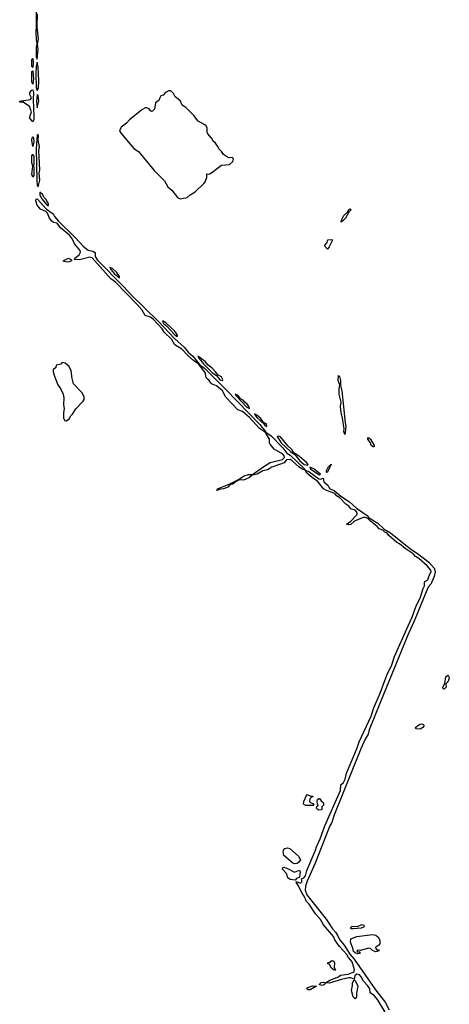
# Model space of a CAD drawing. Extents: x 2386423 to 2568864, y 578392 to 761999.
# Tile 401 of 454: x 2479183 to 2484143, y 718567 to 729926. Entities that reach past the tile are written whole.
import ezdxf

# ---------------------------------------------------------------- set-up
doc = ezdxf.new("R2010")
doc.units = 0

msp = doc.modelspace()

# ---------------------------------------------------------------- linework, layer by layer
at = {"layer": '0CON05XD'}
for points in [[(2479375, 730065), (2479375, 729845), (2479369, 729785), (2479373, 729695), (2479382, 729655), (2479375, 729605), (2479375, 729495), (2479385, 729472)], [(2479385, 729472), (2479397, 729587), (2479390, 729645), (2479401, 729705), (2479385, 729845), (2479390, 729995)], [(2479335, 729376), (2479325, 729386), (2479322, 729425), (2479325, 729462), (2479335, 729478), (2479339, 729425), (2479335, 729376)], [(2479385, 729110), (2479400, 729135), (2479406, 729225), (2479395, 729380), (2479385, 729438), (2479375, 729392), (2479371, 729305), (2479374, 729145), (2479385, 729110)], [(2479335, 729183), (2479325, 729207), (2479322, 729245), (2479325, 729328), (2479335, 729337), (2479342, 729245), (2479335, 729183)], [(2479335, 728749), (2479297, 728795), (2479319, 728865), (2479295, 728925), (2479225, 728974), (2479190, 728975), (2479183, 728985), (2479205, 728992), (2479310, 729005), (2479318, 729025), (2479301, 729065), (2479300, 729085), (2479325, 729114), (2479335, 729116), (2479343, 729085), (2479338, 729005), (2479346, 728805), (2479345, 728775), (2479335, 728749)], [(2479385, 728911), (2479405, 728985), (2479395, 729050), (2479385, 729062), (2479377, 728985), (2479385, 728911)], [(2481035, 727858), (2481055, 727863), (2481118, 727875), (2481150, 727905), (2481209, 727941), (2481311, 728035), (2481326, 728055), (2481343, 728105), (2481342, 728148), (2481365, 728143), (2481385, 728150), (2481513, 728247), (2481605, 728256), (2481645, 728290), (2481651, 728321), (2481636, 728336), (2481593, 728333), (2481535, 728370), (2481512, 728405), (2481482, 728435), (2481470, 728465), (2481445, 728500), (2481415, 728530), (2481405, 728550), (2481355, 728610), (2481347, 728627), (2481346, 728675), (2481335, 728703), (2481322, 728715), (2481244, 728754), (2481195, 728820), (2481100, 728915), (2481061, 728941), (2481038, 728985), (2481010, 729015), (2480980, 729035), (2480958, 729075), (2480930, 729105), (2480904, 729106), (2480865, 729088), (2480840, 729055), (2480814, 729046), (2480802, 729025), (2480790, 728995), (2480753, 728967), (2480738, 728895), (2480715, 728870), (2480705, 728868), (2480695, 728873), (2480677, 728897), (2480650, 728910), (2480635, 728910), (2480592, 728888), (2480450, 728770), (2480418, 728732), (2480353, 728687), (2480335, 728645), (2480353, 728613), (2480501, 728441), (2480554, 728405), (2480736, 728185), (2480856, 728066), (2480895, 727999), (2480940, 727960), (2481005, 727876), (2481035, 727858)], [(2479395, 727998), (2479416, 728075), (2479407, 728155), (2479417, 728195), (2479405, 728415), (2479412, 728465), (2479397, 728535), (2479402, 728585), (2479395, 728600), (2479385, 728595), (2479372, 728435), (2479381, 728075), (2479385, 728012), (2479395, 727998)], [(2479335, 728462), (2479324, 728535), (2479326, 728565), (2479335, 728580), (2479343, 728563), (2479346, 728515), (2479335, 728462)], [(2479335, 728108), (2479324, 728144), (2479335, 728235), (2479322, 728275), (2479324, 728356), (2479335, 728374), (2479345, 728348), (2479346, 728254), (2479338, 728235), (2479345, 728223), (2479348, 728175), (2479345, 728128), (2479335, 728108)], [(2479505, 727783), (2479515, 727784), (2479515, 727803), (2479487, 727855), (2479465, 727875), (2479445, 727911), (2479415, 727936), (2479415, 727904), (2479435, 727862), (2479495, 727790), (2479505, 727783)], [(2481465, 724493), (2481458, 724498), (2481467, 724515), (2481602, 724568), (2481708, 724622), (2481774, 724665), (2481825, 724678), (2481872, 724678), (2481990, 724765), (2482075, 724819), (2482216, 724854), (2482239, 724875), (2482236, 724895), (2482222, 724912), (2482122, 724972), (2482075, 725030), (2482068, 725045), (2482069, 725085), (2482023, 725163), (2481951, 725211), (2481836, 725336), (2481757, 725407), (2481700, 725425), (2481562, 725572), (2481525, 725643), (2481455, 725701), (2481397, 725727), (2481371, 725765), (2481340, 725790), (2481333, 725805), (2481328, 725849), (2481252, 725952), (2481189, 725995), (2481124, 726054), (2481057, 726127), (2480975, 726176), (2480938, 726238), (2480850, 726320), (2480828, 726358), (2480727, 726467), (2480695, 726493), (2480632, 726512), (2480598, 726575), (2480541, 726641), (2480288, 726898), (2480237, 726937), (2480020, 727180), (2479995, 727188), (2479875, 727157), (2479820, 727160), (2479817, 727165), (2479821, 727175), (2479871, 727215), (2479886, 727245), (2479882, 727265), (2479815, 727339), (2479794, 727395), (2479759, 727439), (2479653, 727525), (2479617, 727577), (2479575, 727588), (2479553, 727603), (2479527, 727637), (2479504, 727694), (2479485, 727715), (2479425, 727739), (2479385, 727785), (2479371, 727835), (2479375, 727854), (2479385, 727861), (2479492, 727742), (2479568, 727688), (2479585, 727655), (2479630, 727600), (2479825, 727413), (2479921, 727311), (2479975, 727269), (2480026, 727256), (2480046, 727245), (2480054, 727234), (2480055, 727195), (2480081, 727151), (2480380, 726850), (2480471, 726751), (2480784, 726445), (2480970, 726250), (2481085, 726143), (2481130, 726090), (2481182, 726045), (2481258, 725948), (2481315, 725905), (2481565, 725659), (2481955, 725256), (2482026, 725166), (2482085, 725127), (2482223, 724985), (2482267, 724927), (2482305, 724904), (2482472, 724745), (2482479, 724731), (2482445, 724739), (2482405, 724766), (2482328, 724838), (2482305, 724853), (2482262, 724848), (2482235, 724812), (2482184, 724795), (2482095, 724762), (2482045, 724734), (2481990, 724720), (2481925, 724683), (2481869, 724671), (2481838, 724645), (2481785, 724621), (2481765, 724615), (2481722, 724618), (2481681, 724599), (2481645, 724566), (2481611, 724559), (2481585, 724532), (2481537, 724515), (2481500, 724510), (2481465, 724493)], [(2482895, 727592), (2482898, 727615), (2482924, 727666), (2482970, 727710), (2482985, 727736), (2482995, 727743), (2483001, 727741), (2483006, 727735), (2483001, 727725), (2482984, 727706), (2482945, 727636), (2482915, 727604), (2482895, 727592)], [(2482735, 727280), (2482705, 727312), (2482707, 727325), (2482734, 727355), (2482740, 727385), (2482785, 727391), (2482791, 727385), (2482789, 727375), (2482755, 727307), (2482735, 727280)], [(2479735, 727129), (2479695, 727135), (2479684, 727145), (2479745, 727175), (2479783, 727155), (2479780, 727145), (2479755, 727133), (2479735, 727129)], [(2480335, 726950), (2480334, 726965), (2480305, 727008), (2480255, 727055), (2480225, 727067), (2480235, 727044), (2480279, 726995), (2480335, 726950)], [(2480995, 726275), (2481004, 726276), (2481001, 726295), (2480972, 726335), (2480874, 726425), (2480835, 726453), (2480831, 726445), (2480845, 726421), (2480881, 726391), (2480965, 726298), (2480995, 726275)], [(2481525, 725762), (2481530, 725775), (2481514, 725805), (2481470, 725830), (2481444, 725865), (2481404, 725905), (2481359, 725939), (2481325, 725981), (2481240, 726045), (2481255, 726017), (2481305, 725956), (2481407, 725855), (2481458, 725818), (2481495, 725773), (2481525, 725762)], [(2479725, 725300), (2479755, 725320), (2479772, 725355), (2479792, 725375), (2479832, 725435), (2479918, 725525), (2479928, 725545), (2479928, 725575), (2479902, 725625), (2479806, 725726), (2479790, 725785), (2479777, 725875), (2479754, 725924), (2479710, 725965), (2479675, 725970), (2479657, 725953), (2479605, 725940), (2479600, 725915), (2479570, 725885), (2479570, 725865), (2479584, 725814), (2479622, 725715), (2479655, 725670), (2479687, 725607), (2479692, 725565), (2479688, 725485), (2479698, 725435), (2479688, 725395), (2479690, 725325), (2479700, 725315), (2479702, 725302), (2479725, 725300)], [(2482935, 725141), (2482926, 725175), (2482928, 725205), (2482911, 725331), (2482895, 725393), (2482885, 725465), (2482894, 725515), (2482870, 725605), (2482870, 725665), (2482878, 725715), (2482859, 725765), (2482865, 725822), (2482875, 725810), (2482887, 725765), (2482887, 725707), (2482902, 725645), (2482939, 725275), (2482948, 725235), (2482942, 725165), (2482935, 725141)], [(2481835, 725442), (2481829, 725465), (2481815, 725487), (2481782, 725512), (2481765, 725536), (2481734, 725554), (2481705, 725592), (2481672, 725605), (2481682, 725585), (2481805, 725455), (2481835, 725442)], [(2482035, 725232), (2482034, 725265), (2481999, 725279), (2481966, 725325), (2481920, 725365), (2481895, 725378), (2481904, 725355), (2481922, 725335), (2482003, 725263), (2482015, 725244), (2482035, 725232)], [(2482505, 724786), (2482513, 724795), (2482495, 724819), (2482415, 724885), (2482343, 724933), (2482325, 724968), (2482278, 725008), (2482196, 725115), (2482175, 725123), (2482154, 725116), (2482203, 725045), (2482309, 724945), (2482361, 724911), (2482417, 724835), (2482468, 724795), (2482505, 724786)], [(2483263, 724997), (2483245, 725011), (2483229, 725049), (2483203, 725085), (2483203, 725105), (2483215, 725104), (2483235, 725086), (2483274, 725015), (2483275, 725000), (2483263, 724997)], [(2483235, 724140), (2483202, 724172), (2483173, 724183), (2483148, 724182), (2483050, 724140), (2483005, 724104), (2482985, 724100), (2482957, 724105), (2483008, 724142), (2483074, 724215), (2483079, 724225), (2483077, 724245), (2483057, 724267), (2483005, 724284), (2482982, 724315), (2482948, 724338), (2482880, 724410), (2482842, 724432), (2482820, 724460), (2482725, 724494), (2482692, 724512), (2482621, 724601), (2482569, 724635), (2482497, 724695), (2482480, 724730), (2482521, 724715), (2482635, 724629), (2482656, 724624), (2482688, 724638), (2482693, 724593), (2482742, 724555), (2482755, 724527), (2482763, 724513), (2482815, 724495), (2482890, 724430), (2482992, 724365), (2483072, 724292), (2483195, 724206), (2483212, 724182), (2483316, 724116), (2483390, 724050), (2483466, 724006), (2483699, 723819), (2483777, 723767), (2483906, 723666), (2483967, 723597), (2483977, 723577), (2483980, 723555), (2483967, 723503), (2483930, 723415), (2483899, 723381), (2483874, 723326), (2483746, 723005), (2483661, 722819), (2483341, 722039), (2483218, 721735), (2483208, 721682), (2483172, 721625), (2483122, 721515), (2482809, 720741), (2482788, 720665), (2482764, 720626), (2482739, 720569), (2482593, 720195), (2482502, 719988), (2482481, 719929), (2482480, 719885), (2482500, 719830), (2482720, 719550), (2482795, 719436), (2482829, 719399), (2482857, 719357), (2482874, 719314), (2482929, 719249), (2482995, 719145), (2483046, 719086), (2483292, 718732), (2483402, 718592), (2483450, 718505)], [(2482645, 724677), (2482655, 724683), (2482579, 724745), (2482531, 724765), (2482541, 724745), (2482624, 724685), (2482645, 724677)], [(2482725, 724703), (2482724, 724725), (2482745, 724765), (2482780, 724800), (2482735, 724708), (2482725, 724703)], [(2483403, 718475), (2483315, 718621), (2483280, 718665), (2483231, 718701), (2483224, 718745), (2483198, 718785), (2483154, 718834), (2483125, 718885), (2483105, 718907), (2483075, 718913), (2483054, 718896), (2483044, 718856), (2483005, 718871), (2482985, 718871), (2482897, 718853), (2482755, 718809), (2482715, 718813), (2482695, 718791), (2482675, 718784), (2482642, 718795), (2482662, 718818), (2482685, 718823), (2482715, 718816), (2482765, 718845), (2482864, 718885), (2482888, 718902), (2482975, 718913), (2483035, 718937), (2483046, 718945), (2483050, 718965), (2483021, 719055), (2482979, 719105), (2482961, 719141), (2482874, 719234), (2482822, 719312), (2482805, 719350), (2482692, 719482), (2482656, 719546), (2482600, 719610), (2482525, 719722), (2482493, 719753), (2482466, 719815), (2482443, 719845), (2482403, 719933), (2482374, 719975), (2482375, 719980), (2482385, 719981), (2482425, 719965), (2482439, 719981), (2482440, 720000), (2482437, 720015), (2482465, 720027), (2482481, 720049), (2482500, 720110), (2482598, 720345), (2482609, 720385), (2482653, 720475), (2482705, 720625), (2482886, 721034), (2482891, 721099), (2482920, 721125), (2482942, 721165), (2482957, 721235), (2483051, 721461), (2483081, 721525), (2483102, 721595), (2483239, 721891), (2483272, 721988), (2483345, 722155), (2483421, 722365), (2483480, 722485), (2483512, 722578), (2483667, 722933), (2483715, 723035), (2483761, 723165), (2483805, 723254), (2483840, 723365), (2483858, 723395), (2483855, 723435), (2483861, 723445), (2483897, 723465), (2483912, 723515), (2483932, 723555), (2483930, 723575), (2483887, 723627), (2483791, 723711), (2483754, 723735), (2483725, 723765), (2483635, 723824), (2483569, 723879), (2483535, 723897), (2483445, 723975), (2483425, 724002), (2483397, 724015), (2483377, 724037), (2483335, 724053), (2483311, 724081), (2483235, 724140)], [(2484085, 722203), (2484072, 722205), (2484068, 722225), (2484091, 722269), (2484103, 722345), (2484125, 722364), (2484135, 722356), (2484143, 722325), (2484125, 722289), (2484102, 722265), (2484107, 722225), (2484085, 722203)], [(2483805, 721742), (2483762, 721745), (2483750, 721755), (2483756, 721765), (2483802, 721798), (2483825, 721801), (2483846, 721796), (2483847, 721775), (2483838, 721762), (2483805, 721742)], [(2482575, 720860), (2482485, 720860), (2482458, 720875), (2482462, 720905), (2482493, 720977), (2482503, 720987), (2482545, 720970), (2482568, 720968), (2482568, 720962), (2482552, 720958), (2482532, 720938), (2482530, 720905), (2482543, 720893), (2482570, 720885), (2482570, 720875), (2482580, 720865), (2482575, 720860)], [(2482638, 720808), (2482615, 720822), (2482610, 720835), (2482612, 720848), (2482630, 720855), (2482630, 720865), (2482620, 720875), (2482618, 720915), (2482622, 720928), (2482635, 720940), (2482645, 720940), (2482664, 720914), (2482688, 720895), (2482690, 720885), (2482690, 720865), (2482670, 720845), (2482670, 720815), (2482665, 720810), (2482638, 720808)], [(2482355, 720189), (2482335, 720196), (2482234, 720285), (2482226, 720325), (2482234, 720356), (2482243, 720365), (2482275, 720371), (2482303, 720363), (2482401, 720275), (2482424, 720235), (2482405, 720205), (2482385, 720192), (2482355, 720189)], [(2482365, 720000), (2482305, 720006), (2482277, 720027), (2482262, 720075), (2482218, 720125), (2482223, 720145), (2482235, 720149), (2482281, 720131), (2482355, 720091), (2482415, 720114), (2482420, 720095), (2482412, 720035), (2482380, 720020), (2482365, 720000)], [(2483035, 719436), (2483015, 719438), (2483003, 719445), (2483010, 719460), (2483023, 719467), (2483085, 719466), (2483135, 719486), (2483158, 719478), (2483162, 719465), (2483153, 719455), (2483125, 719445), (2483035, 719436)], [(2483085, 719151), (2483055, 719159), (2483038, 719175), (2483031, 719215), (2483004, 719285), (2483008, 719321), (2483075, 719350), (2483255, 719371), (2483295, 719365), (2483323, 719343), (2483341, 719305), (2483342, 719265), (2483331, 719249), (2483295, 719227), (2483290, 719215), (2483305, 719197), (2483335, 719197), (2483325, 719181), (2483295, 719171), (2483255, 719189), (2483235, 719210), (2483215, 719213), (2483115, 719189), (2483078, 719192), (2483074, 719184), (2483082, 719172), (2483105, 719173), (2483113, 719165), (2483105, 719153), (2483085, 719151)], [(2482825, 718960), (2482815, 718960), (2482782, 718982), (2482758, 719028), (2482742, 719032), (2482740, 719045), (2482745, 719050), (2482755, 719050), (2482788, 719072), (2482810, 719065), (2482817, 719045), (2482813, 718993), (2482830, 718965), (2482825, 718960)], [(2483055, 718630), (2483033, 718653), (2483012, 718725), (2483027, 718785), (2483026, 718815), (2483045, 718850), (2483061, 718835), (2483088, 718775), (2483072, 718695), (2483071, 718655), (2483055, 718630)], [(2482515, 718734), (2482501, 718741), (2482500, 718755), (2482509, 718761), (2482565, 718781), (2482610, 718775), (2482535, 718735), (2482515, 718734)]]:
    msp.add_lwpolyline(points, dxfattribs=at)

doc.saveas('drawing.dxf')
